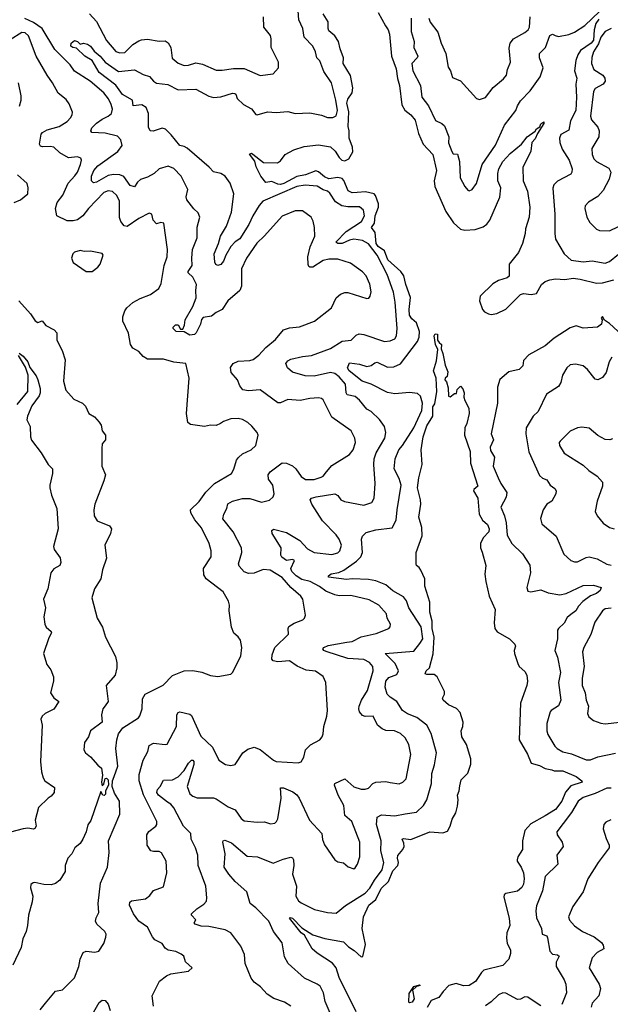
# Model space of a CAD drawing. Extents: x 1552294 to 1694791, y 811929 to 917222.
# Tile 504 of 643: x 1654660 to 1658700, y 873157 to 879885. Entities that reach past the tile are written whole.
import ezdxf

# ---------------------------------------------------------------- set-up
doc = ezdxf.new("R2010")
doc.units = 0

msp = doc.modelspace()

# ---------------------------------------------------------------- linework, layer by layer
at = {"layer": '0CON10XD'}
for points in [[(1657155.8, 877105), (1657122, 877152), (1657065, 877207.5), (1657035, 877224.2), (1656985, 877286.2), (1656955, 877309.6), (1656900.5, 877320.5), (1656893.2, 877335), (1656889.2, 877395), (1656845.3, 877445), (1656815, 877468.2), (1656785, 877474.7), (1656675, 877450.2), (1656611.9, 877451.9), (1656525, 877476.2), (1656492.5, 877505), (1656481.2, 877535), (1656493.8, 877555), (1656515, 877565.6), (1656595, 877584.5), (1656655, 877590.4), (1656785, 877637.1), (1656865, 877688.9), (1656927.5, 877695), (1656960.9, 877729.1), (1656982.2, 877737.8), (1657015, 877733.1), (1657155, 877687.1), (1657195, 877690), (1657225.7, 877705), (1657236.5, 877725), (1657240.9, 877775), (1657227.2, 877955), (1657216.2, 878023.8), (1657173.1, 878143.1), (1657105.9, 878275), (1657045, 878354.5), (1657005.6, 878375.6), (1656945, 878385.6), (1656915, 878379.4), (1656865, 878356), (1656836.8, 878356.8), (1656822.2, 878365), (1656892.5, 878437.5), (1656998.5, 878505), (1657019.6, 878545), (1657012.6, 878582.6), (1656985, 878606.5), (1656905, 878606.6), (1656864.1, 878614.1), (1656820.9, 878640.9), (1656780.5, 878700.5), (1656765, 878712.9), (1656735, 878722.3), (1656695, 878746.8), (1656613.7, 878753.6), (1656555, 878744.8), (1656322.5, 878645), (1656297.1, 878615), (1656254.8, 878545.2), (1656228.3, 878485), (1656165, 878387.5), (1656133.9, 878366.1), (1656105, 878335.5), (1656069.2, 878275), (1656055.3, 878234.7), (1656035, 878212.5), (1656015, 878204.4), (1656002.2, 878212.2), (1655995, 878228), (1655990, 878285), (1656020, 878355), (1656032.9, 878405), (1656075.3, 878475), (1656109.8, 878570.2), (1656124.7, 878695), (1656099.1, 878769.1), (1656065.4, 878815.4), (1656035, 878834.4), (1655985, 878844.4), (1655956.5, 878876.5), (1655805, 879006.5), (1655785, 879018.5), (1655754.6, 879024.6), (1655697.4, 879097.4), (1655657, 879137), (1655633.9, 879143.9), (1655574, 879124), (1655553.3, 879125), (1655541.7, 879151.7), (1655541.5, 879245), (1655525.8, 879285.8), (1655495, 879302.3), (1655436.2, 879296.2), (1655432.9, 879335), (1655364.4, 879374.4), (1655318.7, 879438.7), (1655205, 879524.8), (1655155.6, 879605.6), (1655105, 879635.4), (1655049.5, 879689.5), (1655024, 879695), (1655011.2, 879705), (1655012.5, 879725), (1655035, 879742), (1655055.5, 879735.5), (1655075, 879716.7), (1655095.8, 879724.2), (1655125, 879718.9), (1655145, 879704.4), (1655169.5, 879669.5), (1655210.4, 879635), (1655245, 879594.7), (1655335, 879532.1), (1655445, 879541.8), (1655505, 879510), (1655547.4, 879497.4), (1655574.7, 879465), (1655595, 879451.9), (1655672.4, 879442.4), (1655745, 879406.7), (1655865, 879410.6), (1655952.9, 879362.9), (1655985, 879353.6), (1656035, 879357.6), (1656115, 879382.8), (1656131.3, 879381.3), (1656138.9, 879375), (1656147.5, 879347.5), (1656190, 879305), (1656244.8, 879274.8), (1656275, 879236.9), (1656284.5, 879234.5), (1656355, 879255.6), (1656415, 879250), (1656495, 879256.7), (1656545, 879244.4), (1656645, 879248.1), (1656725, 879232.2), (1656765, 879217.5), (1656802.9, 879217.1), (1656825, 879228.8), (1656833.6, 879265), (1656823.2, 879335), (1656792.8, 879452.8), (1656741.1, 879531.1), (1656712.5, 879605), (1656691.8, 879625), (1656683.5, 879665), (1656664.4, 879705), (1656605, 879766.7), (1656596.9, 879825), (1656569.1, 879885), (1656565.6, 879945)], [(1655137.1, 879925), (1655185, 879872.2), (1655253.8, 879743.8), (1655317.2, 879667.2), (1655345, 879658.5), (1655378.7, 879661.3), (1655435, 879715.7), (1655475, 879741.4), (1655493.6, 879746.4), (1655535, 879752.9), (1655615, 879738.6), (1655655, 879740.8), (1655675, 879728), (1655694.2, 879695), (1655703, 879623), (1655745, 879587.1), (1655785, 879571.9), (1655815, 879574.4), (1655865, 879590.8), (1655909.5, 879580.5), (1656005, 879539.4), (1656045, 879539.6), (1656122.4, 879552.4), (1656195, 879550.4), (1656305.8, 879504.2), (1656394.3, 879515.7), (1656430, 879555), (1656429.2, 879595), (1656380.4, 879695), (1656380.5, 879755), (1656375, 879776.7), (1656330, 879835), (1656327.8, 879905)], [(1656815, 873020), (1656748.5, 873175), (1656737.7, 873235), (1656715, 873280), (1656695.8, 873295), (1656608.8, 873335), (1656495.5, 873435.5), (1656471.5, 873481.5), (1656455, 873576), (1656396.9, 873655), (1656364.5, 873725), (1656275, 873816.5), (1656235.6, 873845), (1656213.3, 873925), (1656134.9, 873994.9), (1656090, 874045), (1656058.6, 874095), (1656065.9, 874185.9), (1656049.4, 874265), (1656052.9, 874275), (1656062.6, 874277.4), (1656109.5, 874259.5), (1656215, 874170), (1656286.1, 874163.9), (1656395, 874120.5), (1656462.4, 874147.6), (1656515, 874162.9), (1656527.1, 874157.1), (1656533.7, 874143.7), (1656536.2, 874106.2), (1656525.5, 874045), (1656552.7, 873965), (1656548.4, 873895), (1656566.9, 873865), (1656585, 873849.7), (1656675.6, 873805.6), (1656765, 873784.4), (1656825, 873778.9), (1656888.4, 873831.6), (1657023.3, 873916.7), (1657055, 873951.5), (1657086.2, 874005), (1657140, 874075), (1657150.7, 874125), (1657130.8, 874205), (1657133.5, 874275), (1657101.6, 874385), (1657105.8, 874435), (1657135, 874450.5), (1657226.1, 874443.9), (1657297.3, 874457.3), (1657375, 874469.2), (1657421.4, 874515), (1657445.3, 874554.7), (1657477.8, 874665), (1657478.5, 874735), (1657497.4, 874792.6), (1657510.5, 874875), (1657475, 875006.2), (1657443.7, 875063.7), (1657376.2, 875116.2), (1657312.7, 875142.7), (1657279.2, 875165), (1657238.6, 875225), (1657192.9, 875255), (1657173.5, 875275), (1657158.8, 875325), (1657164.5, 875365), (1657185, 875389.2), (1657240.5, 875409.5), (1657251.2, 875435), (1657228.4, 875485), (1657160, 875555), (1657355, 875570), (1657397.9, 875622.1), (1657418.2, 875655), (1657406, 875736), (1657321.1, 875865), (1657304.6, 875915), (1657285, 875941.8), (1657212.4, 875982.4), (1657163.6, 876023.6), (1657095, 876050.4), (1657045, 876059.1), (1656935, 876063.3), (1656895, 876058.6), (1656772.7, 876075), (1656773.2, 876085), (1656791.3, 876098.7), (1656842.4, 876107.6), (1656877.2, 876122.8), (1656962.9, 876185), (1656993.8, 876215), (1657005.4, 876245), (1656997.1, 876335), (1657005.8, 876355), (1657029.7, 876380.3), (1657095, 876400), (1657208.1, 876411.9), (1657235.3, 876464.7), (1657241.9, 876535), (1657268.9, 876705), (1657255, 876750), (1657222.1, 876815), (1657228.2, 876885), (1657254, 876945), (1657279.3, 876975), (1657355, 877096.2), (1657410.5, 877215), (1657415.8, 877265), (1657402.1, 877312.1), (1657381.4, 877331.4), (1657327, 877337), (1657225, 877329.2), (1657175, 877338), (1657064.8, 877394.8), (1657003.6, 877415), (1656913.4, 877485), (1656902.3, 877505), (1656915, 877539.4), (1656985, 877530.2), (1657035, 877514.6), (1657065, 877520.9), (1657088.9, 877541.1), (1657104.5, 877545.5), (1657175, 877510), (1657218.1, 877511.9), (1657265, 877532.5), (1657380.3, 877685), (1657391.9, 877715), (1657394.2, 877755), (1657375, 877814.5), (1657341.7, 877841.7), (1657326.7, 877865), (1657324.1, 877905), (1657332.3, 877987.7), (1657300.2, 878075), (1657286.4, 878135), (1657266.6, 878165), (1657178.6, 878245), (1657154.6, 878305), (1657110.8, 878335), (1657097.9, 878355), (1657091.4, 878431.4), (1657065.7, 878465), (1657085.8, 878495), (1657090.7, 878545), (1657114.6, 878605), (1657115, 878626.4), (1657092.9, 878683), (1657085, 878695.7), (1657025, 878708.8), (1656969.2, 878705), (1656935, 878700.8), (1656907.5, 878715), (1656876.8, 878786.8), (1656865, 878799.7), (1656835, 878807.3), (1656775, 878797.4), (1656745, 878810.3), (1656705, 878845.2), (1656685, 878851.4), (1656615.6, 878825), (1656555, 878812.6), (1656466.2, 878765), (1656445, 878759.3), (1656425, 878760.7), (1656385, 878778.5), (1656342.9, 878772.9), (1656308.8, 878815), (1656278.5, 878878.5), (1656268.8, 878918.8), (1656232.5, 878965), (1656245, 878972.5), (1656255, 878967.1), (1656328.8, 878908.8), (1656423.1, 878906.9), (1656445, 878920.8), (1656476.2, 878963.8), (1656534.5, 878995.5), (1656605, 879018.9), (1656705, 879030), (1656786, 879016), (1656817.2, 878987.3), (1656845, 878942.5), (1656864.1, 878924.1), (1656885, 878921.6), (1656910.9, 878935), (1656938.7, 878981.3), (1656936, 879015), (1656913.3, 879075), (1656913.4, 879125), (1656906.1, 879155), (1656911.3, 879255), (1656898, 879315), (1656905, 879341.2), (1656934, 879385), (1656939.6, 879419.6), (1656923.7, 879503.6), (1656872.5, 879585), (1656875.4, 879625), (1656851.6, 879685), (1656841.2, 879735), (1656815.1, 879775.1), (1656775, 879810), (1656769.5, 879825), (1656770.1, 879870.1), (1656734.7, 879925)], [(1657112.5, 879935), (1657162.1, 879842.1), (1657180, 879815), (1657189.4, 879785), (1657203.5, 879635), (1657235, 879548.8), (1657243.2, 879483.2), (1657257.2, 879435), (1657273.7, 879303.7), (1657295, 879266.5), (1657335, 879234.5), (1657365, 879198.6), (1657386.8, 879106.8), (1657419.1, 879035), (1657485, 878964), (1657511.5, 878855), (1657495.4, 878785), (1657498.8, 878745), (1657573.8, 878575), (1657626.6, 878496.6), (1657675, 878452.9), (1657705, 878447.5), (1657775, 878451.5), (1657829.5, 878469.5)], [(1657337.5, 879895), (1657338.5, 879805), (1657357.9, 879735), (1657355.5, 879695), (1657382.1, 879635), (1657379.6, 879625), (1657342.5, 879585), (1657349.1, 879535), (1657401.2, 879435), (1657411.5, 879355), (1657457.2, 879297.2), (1657505, 879195.7), (1657546.2, 879176.2), (1657565, 879160), (1657595.8, 879085), (1657593.4, 879043.4), (1657615, 878983.8), (1657625, 878968.6), (1657655.6, 878965), (1657668.1, 878915), (1657672.5, 878805), (1657704.2, 878745), (1657725, 878721.2), (1657735, 878716.7), (1657755, 878723.8), (1657784.2, 878765), (1657823.3, 878895), (1657915, 879027.5), (1657975.3, 879164.7), (1658054.5, 879265), (1658064, 879296), (1658085, 879330.8), (1658150.8, 879399.1), (1658219.5, 879495), (1658240, 879555), (1658216.2, 879625), (1658215.4, 879654.6), (1658255.8, 879694.2), (1658285, 879776.2), (1658305, 879786.2), (1658322.5, 879777.5), (1658345, 879770), (1658415, 879783.8), (1658455, 879798.8), (1658525.7, 879844.3), (1658625, 879942.1)], [(1655575.6, 873145), (1655566.9, 873215), (1655615.6, 873314.4), (1655665, 873352.5), (1655695, 873364), (1655815, 873383.3), (1655840, 873405), (1655795, 873447.5), (1655782.5, 873485), (1655765, 873500), (1655727.5, 873517.5), (1655675, 873526), (1655655, 873541.2), (1655635, 873571.4), (1655585, 873597.5), (1655568.2, 873618.2), (1655534.3, 873685), (1655474.7, 873724.7), (1655438.5, 873775), (1655410.8, 873835), (1655413.8, 873855), (1655425, 873864), (1655521.8, 873878.2), (1655549.7, 873900.3), (1655576.2, 873935), (1655645, 873960), (1655666.1, 874055), (1655662, 874135), (1655630.9, 874190.9), (1655615, 874200.6), (1655575, 874200.5), (1655556.6, 874206.6), (1655533.2, 874245), (1655529.1, 874315), (1655542.8, 874337.2), (1655591.2, 874375), (1655598, 874385), (1655598.6, 874405), (1655507.9, 874587.9), (1655477.7, 874685), (1655476.4, 874726.4), (1655504.7, 874825), (1655536.2, 874885), (1655546.7, 874925), (1655575, 874942.1), (1655655, 874931.4), (1655668, 874935), (1655733.9, 875055), (1655735.8, 875134.2), (1655745, 875150), (1655756.4, 875156.4), (1655825, 875139.2), (1655835, 875130), (1655898.8, 874988.8), (1655979.4, 874915), (1656023.3, 874825), (1656067.5, 874795), (1656105, 874788), (1656134.1, 874795.9), (1656186.7, 874875), (1656220.3, 874899.7), (1656265, 874914.2), (1656305, 874897.5), (1656395.8, 874825), (1656415, 874816.5), (1656565, 874806.7), (1656585, 874813.3), (1656603.8, 874845), (1656615, 874896.7), (1656649.5, 874930.5), (1656712.5, 874965), (1656730, 874985), (1656736.7, 875005), (1656740, 875055), (1656760, 875125), (1656764.3, 875165), (1656754.2, 875355), (1656735.7, 875395.7), (1656683.9, 875433.9), (1656620.5, 875440.5), (1656557.6, 875467.6), (1656505, 875503.6), (1656425, 875496.2), (1656394.1, 875504.1), (1656385.7, 875515), (1656387.5, 875545), (1656405, 875595.7), (1656498.6, 875685), (1656496, 875725), (1656502.1, 875737.9), (1656538.3, 875761.7), (1656596.7, 875785), (1656608.8, 875795), (1656615.8, 875815), (1656596.5, 875925), (1656583.1, 875945), (1656515, 876005.3), (1656455, 876074.2), (1656373.6, 876123.6), (1656325, 876127.5), (1656265, 876102.1), (1656225, 876100.5), (1656195, 876112.9), (1656160.3, 876150.3), (1656156, 876166), (1656180, 876245), (1656176.9, 876275), (1656121.1, 876385), (1656048.6, 876475), (1656055.6, 876505), (1656077.3, 876545), (1656083.8, 876576.2), (1656115.3, 876594.7), (1656185, 876614.1), (1656235, 876612.2), (1656315, 876589.2), (1656368.9, 876601.1), (1656394.2, 876625), (1656400.6, 876645), (1656390.9, 876705), (1656360.9, 876745), (1656360, 876775), (1656374.3, 876795), (1656455, 876856.7), (1656485, 876855.5), (1656525, 876835.5), (1656548.5, 876815), (1656585, 876763.5), (1656615, 876742.7), (1656675, 876743.8), (1656722, 876758), (1656735, 876765.6), (1656757.5, 876795), (1656795, 876838.5), (1656915.4, 876914.6), (1656941.4, 876945), (1656956.9, 876995), (1656952.9, 877025), (1656928, 877075), (1656795, 877170), (1656735, 877288), (1656725, 877297.5), (1656705, 877301.4), (1656645, 877296.7), (1656578, 877282), (1656495, 877289.1), (1656445, 877267.8), (1656425, 877267.5), (1656305.2, 877355.2), (1656225, 877349.1), (1656186.4, 877356.4), (1656165, 877383.3), (1656150, 877425), (1656105.6, 877475), (1656102.1, 877507.9), (1656120.8, 877535), (1656155, 877551.5), (1656235, 877556.7), (1656256.3, 877563.7), (1656295, 877593.1), (1656344.8, 877645.2), (1656409.8, 877700.2), (1656465, 877765.6), (1656505, 877779.4), (1656573.4, 877786.6), (1656675.4, 877824.6), (1656793.2, 877916.8), (1656825, 877983.8), (1656855, 878010), (1656885, 878021.4), (1656905, 878020.6), (1657035, 877980), (1657047, 877983), (1657057.5, 877995), (1657063.1, 878025), (1657055, 878077.5), (1657028.9, 878135), (1657005, 878161.4), (1656921.7, 878221.7), (1656835, 878248.5), (1656775, 878247.9), (1656735, 878239.1), (1656666.1, 878193.9), (1656645, 878192.9), (1656638.5, 878198.5), (1656632.9, 878212.9), (1656631.8, 878265), (1656647.7, 878332.3), (1656677.7, 878405), (1656675.6, 878464.4), (1656667.8, 878507.8), (1656654.5, 878534.5), (1656595, 878580), (1656545, 878579.4), (1656455, 878543.1), (1656335, 878408.6), (1656281.3, 878358.7), (1656211.1, 878255), (1656178.2, 878181.8), (1656176.2, 878065), (1656165.8, 878035), (1656083.1, 877965), (1656046, 877905), (1656004.7, 877885.3), (1655971.7, 877858.3), (1655915, 877850), (1655904.2, 877835.8), (1655896.8, 877805), (1655867.9, 877745), (1655855, 877733.2), (1655825, 877728.2), (1655785, 877751.2), (1655730, 877755), (1655710, 877775), (1655710, 877785), (1655725, 877800), (1655745, 877800), (1655760.7, 877770.7), (1655775, 877770), (1655786.7, 877796.7), (1655791.2, 877835), (1655844.4, 877925.6), (1655868, 877985), (1655865.4, 878034.6), (1655870.6, 878075), (1655845.3, 878125.3), (1655812.2, 878155), (1655811.9, 878165), (1655840, 878205), (1655836.7, 878255), (1655842.9, 878315), (1655874.6, 878395), (1655873.2, 878466.8), (1655892, 878535), (1655881.2, 878565), (1655851.9, 878591.9), (1655803.1, 878655), (1655798.7, 878675), (1655810.8, 878725), (1655764, 878815), (1655715, 878867.1), (1655675, 878884), (1655615, 878866.9), (1655580, 878835), (1655535, 878810), (1655487.1, 878792.9), (1655466.5, 878775), (1655445, 878742.9), (1655415, 878752.5), (1655372.8, 878812.8), (1655345, 878825.7), (1655302.8, 878827.2), (1655265, 878820.5), (1655185.3, 878774.7), (1655165, 878771.2), (1655151.4, 878785), (1655151.5, 878815), (1655168.2, 878855), (1655195, 878885.3), (1655330.6, 878985), (1655361.1, 879025), (1655353.1, 879065), (1655329.7, 879089.7), (1655245, 879108.8), (1655154.5, 879114.5), (1655146, 879125), (1655154.4, 879145), (1655185, 879178.5), (1655223.6, 879206.4), (1655264.4, 879225), (1655287.3, 879245), (1655295.4, 879274.6), (1655286.1, 879305), (1655266.7, 879345), (1655235, 879386.2), (1655141.9, 879465), (1655035, 879532.7), (1655005, 879576.2), (1654900.3, 879680.3), (1654813.7, 879825), (1654755.1, 879865.1), (1654695, 879892.5)], [(1657458.5, 879895), (1657467.2, 879867.2), (1657520.2, 879800.2), (1657543.3, 879725), (1657575.6, 879655), (1657590.9, 879560.9), (1657605.7, 879535), (1657619.5, 879489.5), (1657675, 879468), (1657785, 879346.2), (1657805, 879338.8), (1657846.8, 879353.2), (1657898.3, 879421.7), (1657968.9, 879481.1), (1657990, 879505), (1657995.8, 879545), (1658016.5, 879595), (1658008.9, 879691.1), (1658015.6, 879725), (1658037.5, 879755), (1658115, 879796.9), (1658137.1, 879815), (1658146.5, 879835), (1658151.8, 879905)], [(1658620.4, 879889.6), (1658601.5, 879858.5), (1658589.6, 879815), (1658585, 879744), (1658567.5, 879725), (1658495.9, 879675), (1658476.7, 879645), (1658464.2, 879605.8), (1658455.3, 879535.3), (1658470.8, 879485), (1658463.7, 879445), (1658469.1, 879355), (1658464.1, 879265), (1658426.2, 879195), (1658415, 879130), (1658360.5, 879099.5), (1658351.1, 879075), (1658354.5, 879045), (1658370.4, 879000.4), (1658417.5, 878925), (1658438.1, 878865), (1658437, 878843), (1658429.4, 878830.6), (1658338.1, 878781.9), (1658312.8, 878757.2), (1658305.6, 878734.4), (1658320, 878555), (1658320, 878425), (1658325.6, 878385), (1658384.6, 878284.6), (1658432.5, 878242.5), (1658515, 878230.9), (1658575, 878238), (1658665, 878222.2), (1658695, 878233.1), (1658755, 878282.2)], [(1655305.6, 874714.4), (1655330.8, 874785), (1655317.1, 874905), (1655324.2, 874965), (1655335.7, 875004.3), (1655366.2, 875045), (1655472.5, 875115), (1655482.3, 875127.7), (1655497.1, 875175), (1655501.4, 875245), (1655518.6, 875275), (1655641.4, 875338.6), (1655705.3, 875404.7), (1655785, 875434.5), (1655845, 875438.9), (1655905, 875425.8), (1655965, 875404), (1656015, 875396.7), (1656105, 875413.3), (1656116.1, 875423.9), (1656172, 875535), (1656179.2, 875595), (1656170, 875645), (1656155, 875667.5), (1656125, 875692.5), (1656110, 875735), (1656093.3, 875845), (1656096.2, 875885), (1656087.5, 875912.5), (1656050.8, 875975), (1655935.8, 876065), (1655920.6, 876090.6), (1655918.1, 876135), (1655970.6, 876215), (1655970.5, 876255), (1655956.9, 876305), (1655903, 876413), (1655858.3, 876468.3), (1655830.9, 876515), (1655828.9, 876535), (1655888.3, 876591.7), (1655932.8, 876657.3), (1655992.5, 876715), (1656108, 876785), (1656125, 876813.3), (1656142.7, 876875), (1656156, 876894), (1656185, 876917.8), (1656243.6, 876946.4), (1656275.6, 876974.4), (1656292, 877045), (1656284, 877065), (1656247.6, 877107.6), (1656221.7, 877131.7), (1656184.1, 877154.1), (1656155, 877160.8), (1656105, 877158.6), (1656055, 877140), (1656034.6, 877125.4), (1656005, 877113.1), (1655965, 877114.4), (1655925, 877105.5), (1655828.1, 877118.1), (1655811.4, 877131.4), (1655800.5, 877195), (1655819.6, 877435), (1655796.7, 877535), (1655715, 877545.7), (1655645, 877564.4), (1655535, 877565.6), (1655505, 877584.2), (1655475, 877618.6), (1655435, 877639.4), (1655418.9, 877665), (1655405, 877742.5), (1655366, 877825), (1655366.2, 877855), (1655378.8, 877895), (1655393, 877917), (1655435, 877952), (1655485, 877980.6), (1655555, 878007.1), (1655612.4, 878047.6), (1655627.9, 878082.1), (1655647.5, 878205), (1655668.1, 878265), (1655672.2, 878315), (1655645.8, 878495), (1655625, 878500), (1655595, 878490), (1655573.8, 878515), (1655563.8, 878555), (1655545, 878562.5), (1655475, 878526.4), (1655395, 878472.5), (1655375, 878476.7), (1655351.5, 878505), (1655342.3, 878532.3), (1655343.6, 878645), (1655323.6, 878683.6), (1655295, 878711.5), (1655265, 878716.7), (1655234.7, 878705), (1655130.9, 878595), (1655091.8, 878545), (1655055, 878518.1), (1655025, 878510.9), (1654985, 878511.1), (1654915, 878544), (1654904.5, 878594.5), (1654917.3, 878635), (1654956.2, 878685), (1654991.3, 878768.7), (1655037, 878817), (1655055, 878842.5), (1655075.8, 878895.8), (1655084, 878925), (1655078.6, 878938.6), (1655055, 878948.6), (1654995, 878941.9), (1654935.8, 878975), (1654894.5, 879014.5), (1654869.5, 879019.5), (1654815.6, 879015.6), (1654801.9, 879021.9), (1654796, 879035), (1654807.8, 879102.2), (1654817.1, 879115), (1654848.6, 879131.4), (1654930.8, 879155), (1654985, 879189.4), (1655007.1, 879215), (1655020, 879235), (1655022.3, 879252.3), (1654999.1, 879309.1), (1654978.7, 879338.7), (1654923.9, 879383.9), (1654884.6, 879454.6), (1654848.1, 879505), (1654773.8, 879635), (1654721.1, 879775), (1654697.5, 879795), (1654675, 879798.2), (1654595, 879746.5)], [(1658705, 879825.6), (1658665, 879804.6), (1658635, 879765.4), (1658618.8, 879721.2), (1658583.4, 879665), (1658572.8, 879627.2), (1658571.8, 879585), (1658586.1, 879545), (1658647.8, 879505), (1658662.5, 879485), (1658663.5, 879465), (1658650, 879445), (1658596.9, 879415), (1658585.3, 879394.7), (1658564.7, 879225), (1658569.8, 879199.8), (1658615, 879150), (1658624.2, 879125), (1658620, 879085), (1658572.5, 879005), (1658574.5, 878964.5), (1658586, 878935), (1658604, 878915), (1658690.5, 878870.5), (1658703.3, 878843.3), (1658692.7, 878795), (1658651.3, 878718.7), (1658615, 878677.1), (1658550.9, 878639.1), (1658527.7, 878612.3), (1658526, 878595), (1658539.2, 878535), (1658559.7, 878499.7), (1658605, 878453.8), (1658625, 878444), (1658695, 878441.8), (1658755, 878471.1)], [(1654658.8, 879295), (1654671.4, 879335), (1654670.6, 879365), (1654652.6, 879452.6)], [(1657829.5, 878469.5), (1657855, 878488.1), (1657875, 878515.8), (1657945, 878671.2), (1657951.9, 878735), (1657930.6, 878785), (1657930, 878835), (1657937.1, 878865), (1657964.8, 878915), (1658015, 878970.9), (1658092.5, 879035), (1658132, 879085), (1658185.8, 879124.2), (1658195, 879140), (1658217, 879153), (1658225, 879172.5), (1658245, 879186.2), (1658246, 879175), (1658202.2, 879107.8), (1658185, 879070), (1658163.8, 879045), (1658155, 878987.5), (1658102.1, 878875), (1658102.7, 878785), (1658134, 878714), (1658150, 878605), (1658144.5, 878535), (1658120, 878455), (1658116.9, 878425), (1658098.6, 878355), (1658070.8, 878295), (1658007.5, 878215), (1658008.3, 878131.7), (1657995, 878120), (1657935, 878102), (1657895, 878080.6), (1657810, 877995), (1657804.4, 877965), (1657824.4, 877905), (1657839.3, 877889.3), (1657865.5, 877875.5), (1657885, 877871.2), (1657922.6, 877877.4), (1657985, 877907.3), (1658085, 878008), (1658105, 878014.2), (1658158.1, 878008.1), (1658195, 878014.7), (1658228.5, 878075), (1658254.7, 878095.3), (1658285, 878107.3), (1658325, 878114.6), (1658389.6, 878110.4), (1658445, 878118.1), (1658492.6, 878112.6), (1658605, 878084.8), (1658645, 878086.3), (1658722.9, 878107.1)], [(1654622.5, 878635), (1654665, 878654), (1654715.7, 878695), (1654718.6, 878735), (1654712, 878765), (1654644.4, 878824.4)], [(1655115, 878163.3), (1655155, 878164.2), (1655195, 878194), (1655211.4, 878215), (1655231.2, 878275), (1655225, 878286.7), (1655145, 878303.8), (1655101.2, 878301.2), (1655075, 878308.8), (1655035, 878296.7), (1655023.8, 878285), (1655013.8, 878255), (1655025, 878226.7), (1655115, 878163.3)], [(1654655, 877963.8), (1654735, 877876.2), (1654767.3, 877827.3), (1654785, 877816.2), (1654815, 877826.7), (1654840, 877795), (1654896.2, 877765), (1654914, 877745), (1654914, 877695), (1654950.6, 877625), (1654971.4, 877561.4), (1654959.2, 877415), (1654975, 877352.5), (1655031.2, 877291.2), (1655090, 877265), (1655110, 877245), (1655133.3, 877195), (1655171.3, 877171.3), (1655205, 877133.8), (1655217.5, 877115), (1655224.2, 877075), (1655246.7, 877045), (1655247.5, 877015), (1655225, 876987.5), (1655221.9, 876955), (1655221.9, 876835), (1655246.2, 876775), (1655235.8, 876734.2), (1655174, 876575), (1655166.7, 876535), (1655170, 876495), (1655190.9, 876460.9), (1655275.7, 876425.7), (1655287.5, 876405), (1655280.8, 876375), (1655241.9, 876295), (1655254.4, 876205), (1655226.7, 876125), (1655215.6, 876064.4), (1655172, 875995), (1655154, 875935), (1655190, 875795), (1655226, 875735), (1655246.1, 875666.1), (1655315, 875532.5), (1655325, 875490), (1655325.4, 875455), (1655313.6, 875405), (1655252.5, 875335), (1655265.8, 875225.8), (1655244.6, 875195.4), (1655230, 875175), (1655220, 875135), (1655223.8, 875085), (1655144.3, 875025.7), (1655130, 874985), (1655103.1, 874946.9), (1655100, 874895), (1655111.2, 874875), (1655145, 874848.8), (1655195, 874790), (1655220.7, 874770.7), (1655226.7, 874723.3), (1655218.8, 874675), (1655225, 874650), (1655235, 874660), (1655245, 874700), (1655255, 874702.5), (1655265, 874690), (1655266.7, 874655), (1655247.5, 874615), (1655247, 874593), (1655237, 874583), (1655230, 874585), (1655215, 874610), (1655147.3, 874412.7), (1655126.1, 874383.9), (1655113.9, 874336.1), (1655091.2, 874285), (1655075, 874256.7), (1655036.7, 874225), (1655016.2, 874185), (1654989.2, 874155), (1654972.5, 874105), (1654970.6, 874065), (1654936, 874005), (1654905, 873982), (1654875, 873974.2), (1654825, 873975.6), (1654765, 873990), (1654752, 873988), (1654737.5, 873975), (1654733.6, 873953.6), (1654751.2, 873895), (1654746.7, 873856.7), (1654720.8, 873765), (1654714, 873695), (1654704, 873655), (1654681.2, 873605), (1654671.2, 873545), (1654613.8, 873425)], [(1658780.1, 877730.1), (1658695, 877808), (1658660.7, 877830.7), (1658645, 877857.5), (1658637.5, 877845), (1658643.6, 877833.6), (1658640, 877805), (1658612.5, 877785), (1658515, 877778), (1658465, 877792.5), (1658425, 877778.6), (1658315, 877708.5), (1658255, 877655.5), (1658142, 877595), (1658105, 877556.7), (1658101.2, 877518.8), (1658076.2, 877495), (1658005, 877478), (1657945, 877426.7), (1657927.1, 877375), (1657926.9, 877265), (1657884.3, 877055), (1657900, 877015), (1657877.5, 876965), (1657881.1, 876941.1), (1657907.1, 876895), (1657897.8, 876835), (1657932.2, 876755), (1657950.6, 876715), (1657991.5, 876655), (1657988.2, 876621.8), (1657950.6, 876555), (1657975.4, 876495.4), (1657986.7, 876446.7), (1657995, 876363.3), (1658025.7, 876305), (1658099.4, 876235), (1658148.6, 876158.6), (1658153.8, 876105), (1658128.6, 876005), (1658135, 875980), (1658155.8, 875975.8), (1658225, 875988.6), (1658275, 875968.9), (1658355, 875953.9), (1658396.5, 875963.5), (1658515, 876018), (1658585, 876020), (1658637.5, 876005), (1658630, 875985), (1658606, 875965), (1658562.9, 875947.1), (1658511, 875909), (1658481.8, 875878.2), (1658464.8, 875845.2), (1658429.5, 875820.5), (1658405, 875801.1), (1658385, 875760.8), (1658344.2, 875725), (1658337.5, 875712.5), (1658338.9, 875655), (1658320, 875575), (1658339.1, 875529.1), (1658358.2, 875425), (1658345.5, 875355), (1658360, 875235), (1658345, 875197.5), (1658295, 875165.5), (1658288.2, 875155), (1658264.6, 875075), (1658264.5, 875024.5), (1658271.4, 875001.4), (1658320.2, 874920.2), (1658335.5, 874905.5), (1658375, 874882.7), (1658435, 874868.2), (1658535, 874827.3), (1658565, 874826.9), (1658615, 874848.2), (1658735, 874872.7)], [(1656960.6, 873105), (1656845, 873340.8), (1656825, 873405.8), (1656798.9, 873438.9), (1656695, 873505.4), (1656660.8, 873535), (1656608.3, 873628.3), (1656584.6, 873645), (1656506.7, 873745), (1656510.5, 873749.5), (1656525.6, 873745), (1656590.1, 873680.1), (1656665, 873630.8), (1656746.2, 873606.2), (1656875, 873584.3), (1656909.8, 873549.8), (1656948.8, 873525), (1656995, 873482), (1657007.3, 873482.7), (1657025.5, 873565), (1657002.6, 873675), (1657012.3, 873755), (1657047.1, 873835), (1657095.9, 873874.1), (1657131.4, 873948.6), (1657183.4, 873996.6), (1657211.6, 874068.4), (1657246.2, 874105), (1657251.4, 874125), (1657243.7, 874155), (1657245.5, 874174.5), (1657281.1, 874215), (1657289.5, 874235), (1657288.3, 874258.3), (1657276, 874285), (1657285, 874290), (1657335, 874283.1), (1657465, 874335.4), (1657555, 874328.9), (1657585, 874340.9), (1657604.2, 874375), (1657617.4, 874422.6), (1657642.3, 874465), (1657655, 874510), (1657658.7, 874555), (1657653.9, 874585), (1657665.6, 874615), (1657669.6, 874650.4), (1657680.3, 874689.7), (1657725, 874736), (1657745, 874796.7), (1657746.6, 874835), (1657715, 874931.5), (1657683.4, 874985), (1657680.4, 875025), (1657691.8, 875055), (1657692.9, 875085), (1657671.8, 875151.8), (1657648.5, 875178.5), (1657593.8, 875203.8), (1657556.2, 875235), (1657552.3, 875247.7), (1657566, 875275), (1657566, 875295), (1657514.3, 875395), (1657495, 875410), (1657445, 875410), (1657433.8, 875415), (1657440, 875435), (1657463.3, 875456.7), (1657489.1, 875550.9), (1657494.8, 875665), (1657481.9, 875725), (1657481, 875775), (1657465, 875837.5), (1657465.6, 875905.6), (1657430, 876015), (1657430, 876065), (1657404.2, 876124.2), (1657392, 876142), (1657373.3, 876155), (1657371.2, 876165), (1657370.8, 876245), (1657412.4, 876357.6), (1657409.5, 876415), (1657390.6, 876485), (1657403.3, 876575), (1657401.8, 876605), (1657381.5, 876685), (1657390.4, 876755), (1657413.5, 876845), (1657405.8, 876945), (1657420, 877035), (1657445, 877108.8), (1657485.6, 877175), (1657485, 877240), (1657500, 877260), (1657512, 877345), (1657508.6, 877435), (1657490, 877485), (1657510.9, 877555), (1657520.3, 877630.3), (1657504.7, 877664.7), (1657494.6, 877725), (1657502.3, 877737.7), (1657517.8, 877735), (1657517.8, 877695), (1657529.3, 877679.3), (1657545.7, 877665), (1657542, 877635), (1657554.5, 877605), (1657570.5, 877525), (1657588.5, 877478.5), (1657583.1, 877446.9), (1657570, 877435), (1657568.8, 877425), (1657579.4, 877409.4), (1657590.3, 877370.3), (1657593, 877313), (1657605, 877307.5), (1657635, 877330), (1657648.3, 877331.7), (1657653, 877357), (1657675, 877380), (1657691.7, 877361.7), (1657700, 877335), (1657697.5, 877305), (1657703.6, 877283.6), (1657731.2, 877231.2), (1657734.2, 877195), (1657718.6, 877125), (1657704.4, 877095), (1657701.9, 877045), (1657740.9, 876935), (1657744, 876854), (1657792.5, 876697.5), (1657766.2, 876675), (1657764.4, 876665), (1657792.5, 876615), (1657802.9, 876505), (1657825.8, 876465.8), (1657860.4, 876435), (1657872.1, 876405), (1657867.9, 876385), (1657830.4, 876345), (1657811.5, 876305), (1657810.9, 876275), (1657823.9, 876246.1), (1657848, 876155), (1657841.6, 876095), (1657847.8, 876045), (1657871.6, 875945), (1657911.2, 875855), (1657905.5, 875764.5), (1657910, 875725), (1657925, 875702.9), (1658010, 875655), (1658047.3, 875617.3), (1658051.2, 875605), (1658041.2, 875575), (1658043.8, 875555), (1658066.2, 875485), (1658076.7, 875465), (1658115, 875431.2), (1658129.2, 875405), (1658134.2, 875365), (1658129.4, 875335), (1658084.5, 875215), (1658075.4, 874965), (1658133.8, 874865), (1658157.5, 874805), (1658215, 874788.5), (1658255, 874768.1), (1658299.2, 874759.2), (1658315, 874752.9), (1658375, 874751.6), (1658465, 874714.1), (1658504.3, 874685), (1658506.2, 874675), (1658430.5, 874649.5), (1658393.8, 874606.2), (1658368.3, 874545), (1658325, 874488.8), (1658255, 874443.6), (1658155, 874390.5), (1658114.5, 874345), (1658098.5, 874275), (1658100, 874215), (1658068, 874165), (1658062, 874145), (1658062, 874135), (1658090.6, 874095), (1658105.5, 874055), (1658110.5, 874015), (1658105, 873976.7), (1658094.2, 873955), (1658065, 873929.2), (1657985, 873913.3), (1657973.3, 873905), (1657970.5, 873889.5), (1658008.1, 873745), (1658012.9, 873695), (1657992.9, 873645), (1657989.1, 873609.1), (1657994.6, 873574.6), (1658017.3, 873527.3)], [(1654655.8, 877605.8), (1654685, 877585.7), (1654716.1, 877546.1), (1654729.1, 877509.1), (1654772, 877452), (1654784.1, 877425), (1654799.3, 877365), (1654800, 877335), (1654792.5, 877315), (1654742.5, 877247.5), (1654712.8, 877175), (1654709.6, 877149.6), (1654732.5, 877105), (1654734.6, 877034.6), (1654740.8, 877010.8), (1654806.3, 876926.3), (1654856, 876845), (1654884.2, 876815), (1654884.3, 876785), (1654865.6, 876705), (1654866.5, 876685), (1654877.5, 876635), (1654914, 876544), (1654923.2, 876405), (1654892.2, 876285), (1654896.9, 876265), (1654937.9, 876207.9), (1654942.9, 876175), (1654935.5, 876154.5), (1654895, 876132.5), (1654873.7, 876106.3), (1654853.5, 875995), (1654823.5, 875925), (1654837.1, 875865), (1654825.7, 875805), (1654831.4, 875755), (1654842.5, 875735), (1654876, 875705), (1654878.8, 875695), (1654858.8, 875661.2), (1654823.5, 875555), (1654845, 875478.8), (1654872.6, 875442.6), (1654892.5, 875395), (1654891.5, 875365), (1654870.5, 875285), (1654895, 875250), (1654928, 875225), (1654895, 875173.5), (1654834.2, 875145), (1654814.6, 875125.4), (1654805.6, 875105), (1654813.5, 875065), (1654802.2, 874815), (1654808.6, 874745), (1654820, 874705), (1654832.5, 874685), (1654898.3, 874638.3), (1654895.6, 874605), (1654875, 874578), (1654855, 874565.8), (1654788.2, 874501.8), (1654767.1, 874415), (1654772.5, 874375), (1654765, 874358.8), (1654755, 874354), (1654715, 874359.4), (1654685, 874355.6), (1654597.6, 874332.4)], [(1654642.3, 877255), (1654715.3, 877345), (1654718, 877455), (1654699.9, 877509.9), (1654651.4, 877591.4)], [(1658710.4, 877579.6), (1658692.3, 877547.7), (1658671.9, 877475), (1658645, 877440), (1658615, 877424.2), (1658595, 877428.8), (1658542.5, 877495), (1658515, 877520), (1658461.7, 877531.7), (1658424.2, 877525.8), (1658401.2, 877505), (1658373, 877457), (1658360, 877405), (1658345, 877378.8), (1658264, 877326), (1658205, 877208.8)], [(1658205, 877208.8), (1658172.5, 877175), (1658124.4, 877095), (1658122.2, 877055), (1658143.1, 876933.1), (1658215, 876770), (1658235, 876751.2), (1658265, 876740), (1658288.8, 876705), (1658321.2, 876681.2), (1658330, 876665), (1658327.1, 876645), (1658300, 876595), (1658265, 876574.4), (1658240.6, 876535), (1658223, 876477), (1658230.5, 876440.5), (1658330, 876355), (1658381.7, 876231.7), (1658430.5, 876190.5), (1658455, 876181.1), (1658475, 876181.5), (1658535, 876211.1), (1658555.4, 876214.6), (1658609.9, 876199.9), (1658675, 876165.4), (1658705, 876157.3)], [(1656515, 873144), (1656471.3, 873171.3), (1656397.4, 873197.4), (1656352, 873225), (1656307, 873277), (1656265, 873308.6), (1656242.9, 873335), (1656202.2, 873435), (1656197.9, 873497.9), (1656172.9, 873555), (1656104.1, 873644.1), (1656065, 873665.4), (1655955, 873688.2), (1655901.9, 873691.9), (1655860, 873705), (1655854.1, 873714.1), (1655866, 873735), (1655835.6, 873765), (1655834.4, 873775), (1655870.7, 873809.3), (1655919.4, 873840.6), (1655937.5, 873862.5), (1655940.6, 873885), (1655932.7, 873965), (1655880.8, 874105), (1655877.7, 874175), (1655862.9, 874225), (1655833.2, 874285), (1655830, 874325), (1655780.7, 874375), (1655715, 874498.5), (1655693.2, 874525), (1655671.9, 874538.1), (1655608.7, 874585), (1655597.5, 874605), (1655602.1, 874625), (1655620.5, 874645), (1655645, 874688.8), (1655705, 874690.9), (1655745, 874712.2), (1655786.2, 874755), (1655815, 874804.3), (1655835, 874824.3), (1655845, 874824.2), (1655851.1, 874815), (1655851.8, 874795), (1655806.2, 874645), (1655825, 874596), (1655845, 874579.2), (1655875, 874568), (1655985, 874567.3), (1656005, 874561.1), (1656087.2, 874507.2), (1656133.3, 874485), (1656175, 874425.8), (1656195, 874411.5), (1656285, 874401.1), (1656335, 874404.2), (1656375, 874391.1), (1656405, 874395.7), (1656416.9, 874405), (1656425.4, 874424.6), (1656449.1, 874565), (1656443.8, 874635), (1656465, 874636.9), (1656527.8, 874607.8), (1656555, 874588.1), (1656572.2, 874565), (1656642, 874415), (1656726, 874325), (1656732.1, 874282.1), (1656745.5, 874245.5), (1656816.7, 874145), (1656835, 874130), (1656875, 874123.3), (1656907.3, 874097.3), (1656945, 874082.5), (1656955, 874088.8), (1656970, 874115), (1656985.5, 874164.5), (1656985.5, 874265), (1656930.9, 874405), (1656885, 874446.7), (1656878.2, 874515), (1656837.8, 874585), (1656812.3, 874655), (1656815.4, 874664.6), (1656885, 874698.6), (1656945, 874642.7), (1656995, 874627.9), (1657023.3, 874626.7), (1657046.9, 874633.1), (1657076.2, 874665), (1657095, 874674.2), (1657165, 874680), (1657193, 874673), (1657255, 874664.4), (1657280, 874675), (1657303.5, 874696.5), (1657334.5, 874864.5), (1657322.6, 874932.6), (1657297.3, 874977.3), (1657265, 875008.1), (1657222.5, 875025), (1657165, 875028.9), (1657138.5, 875038.5), (1657106.9, 875065), (1657078.8, 875125), (1657023, 875123), (1657005, 875130), (1656984.5, 875154.5), (1656978.9, 875175), (1656982.1, 875195), (1656997.7, 875235), (1657038.5, 875301.5), (1657078.2, 875435), (1657075, 875465.8), (1657052.6, 875492.6), (1657013.4, 875513.4), (1656905, 875519.4), (1656757, 875567), (1656740, 875575), (1656733.8, 875585), (1656740, 875595), (1656770.2, 875609.8), (1656898.3, 875631.7), (1656935, 875636), (1656995, 875667.5), (1657098.5, 875691.5), (1657185.5, 875724.5), (1657194.1, 875735.9), (1657196, 875755), (1657174.4, 875795), (1657167.8, 875825), (1657115.7, 875885), (1657051.3, 875921.3), (1656925, 875950), (1656845, 875948.9), (1656815, 875954.6), (1656755, 875979.5), (1656711.7, 876011.7), (1656646.6, 876046.6), (1656588.9, 876058.9), (1656550.8, 876085), (1656521.8, 876115), (1656515.5, 876134.5), (1656538.8, 876188.8), (1656526, 876196), (1656485, 876190), (1656452.4, 876212.4), (1656446.5, 876225), (1656447.5, 876275), (1656386, 876375), (1656383.8, 876395), (1656396.2, 876403.8), (1656485, 876380.8), (1656576, 876326), (1656628.9, 876268.9), (1656675, 876244.4), (1656795, 876230.5), (1656835, 876242.5), (1656850.6, 876255), (1656861.2, 876295), (1656845.3, 876335), (1656824.4, 876365), (1656730.7, 876460.7), (1656659.4, 876575), (1656648, 876605), (1656656.7, 876615), (1656687.5, 876625), (1656815, 876644.3), (1656835, 876634), (1656857.5, 876605), (1656882.6, 876592.6), (1657015, 876566.7), (1657068, 876585), (1657084.4, 876615.6), (1657091.2, 876715), (1657081.2, 876845), (1657085.4, 876885), (1657098.9, 876925), (1657157.5, 877025), (1657164.4, 877065), (1657155.8, 877105)], [(1658715, 877022), (1658695.8, 877014.2), (1658665, 877017.1), (1658614.6, 877044.6), (1658555, 877093.3), (1658505, 877100), (1658475, 877096), (1658425.6, 877074.4), (1658355.8, 877004.2), (1658350, 876995), (1658352, 876975), (1658385, 876924), (1658515, 876840), (1658552, 876805), (1658608.8, 876765), (1658646.2, 876725), (1658646.7, 876696.7), (1658609.2, 876595), (1658596, 876525), (1658610, 876495), (1658651.2, 876445), (1658695, 876414), (1658725.8, 876405.8)], [(1658705, 875863.8), (1658665, 875858.5), (1658645, 875845.5), (1658593, 875767), (1658567.3, 875682.7), (1658518.6, 875595), (1658508.6, 875565), (1658520.9, 875465), (1658506.1, 875385), (1658507.5, 875335), (1658527.9, 875285), (1658533.3, 875235), (1658550, 875195), (1658542.5, 875145), (1658551.7, 875121.7), (1658585.4, 875095.4), (1658635, 875077.1), (1658665, 875074.4), (1658845, 875093.3)], [(1654800.5, 873119.5), (1654836.7, 873165), (1654905, 873247.5), (1654952.5, 873255), (1655035, 873338), (1655065.9, 873414.1), (1655074, 873466), (1655095, 873511.9), (1655115, 873519.6), (1655175, 873514.2), (1655201.2, 873518.8), (1655235, 873572.5), (1655250, 873615), (1655252, 873635), (1655243.8, 873655), (1655188, 873705), (1655179.4, 873725), (1655183, 873747), (1655202.5, 873785), (1655196.7, 873845), (1655212.5, 873985), (1655260, 874095), (1655271.2, 874195), (1655268.8, 874275), (1655344.2, 874455.8), (1655344, 874545), (1655308.8, 874598.8), (1655293.8, 874645), (1655296, 874685), (1655305.6, 874714.4)], [(1658705, 874634.1), (1658675, 874634.1), (1658595, 874596.9), (1658515, 874570.5), (1658479.4, 874545), (1658433.3, 874466.7), (1658378.1, 874391.9), (1658334.3, 874335), (1658337.1, 874315), (1658369.5, 874265), (1658376.5, 874235), (1658333.1, 874175), (1658341.1, 874115), (1658255, 874029.2), (1658236.9, 873933.1), (1658195, 873830), (1658190.5, 873795), (1658195, 873746.7), (1658227.8, 873675), (1658234.2, 873635), (1658264.4, 873624.4), (1658270.9, 873610.9), (1658285, 873520), (1658305, 873499.2), (1658337.5, 873495), (1658350, 873485), (1658329.5, 873445), (1658328.5, 873415), (1658384.5, 873325), (1658395.5, 873295), (1658400.6, 873235), (1658368, 873155)], [(1658703.3, 874416.7), (1658669.2, 874400.8), (1658654.2, 874385.8), (1658650.8, 874355), (1658670.3, 874290.3), (1658692.5, 874245), (1658691.4, 874225), (1658615.8, 874125), (1658546.2, 874015), (1658514.5, 873925), (1658444, 873826), (1658414.2, 873755), (1658420.7, 873730.7), (1658453.7, 873693.7), (1658510, 873655), (1658588.4, 873618.4), (1658639.7, 873579.7), (1658651.2, 873561.2), (1658654.2, 873535), (1658610.1, 873509.9), (1658575.5, 873474.5), (1658554.2, 873405), (1658622.5, 873295), (1658631.4, 873265), (1658620.8, 873215), (1658576.4, 873163.6), (1658567.5, 873137.5)], [(1658017.3, 873527.3), (1658017.5, 873505), (1658004.4, 873465), (1657965, 873422.9), (1657835, 873390), (1657817.8, 873375), (1657777.3, 873312.7), (1657735, 873285.4), (1657695, 873282.7), (1657645, 873299.3), (1657595.6, 873285), (1657556.2, 873245), (1657527.4, 873202.6), (1657475, 873183.8), (1657446.2, 873135)], [(1657325.9, 873165.9), (1657322.5, 873172.5), (1657325, 873230), (1657355, 873279.5), (1657395, 873290), (1657400, 873285), (1657375, 873277.5), (1657347, 873253), (1657359.1, 873195), (1657345, 873172.2), (1657325.9, 873165.9)], [(1658225, 873146.4), (1658159.2, 873189.2), (1658135, 873205.4), (1658115, 873208.2), (1658085, 873191.2), (1658065, 873189.1), (1657985, 873233.5), (1657965, 873235.8), (1657935, 873220.5), (1657885, 873174.1), (1657845, 873147.5)], [(1655167.3, 873105), (1655205, 873168.8), (1655225, 873186), (1655245, 873182), (1655265, 873158.8), (1655280, 873115)]]:
    msp.add_lwpolyline(points, dxfattribs=at)

doc.saveas('drawing.dxf')
